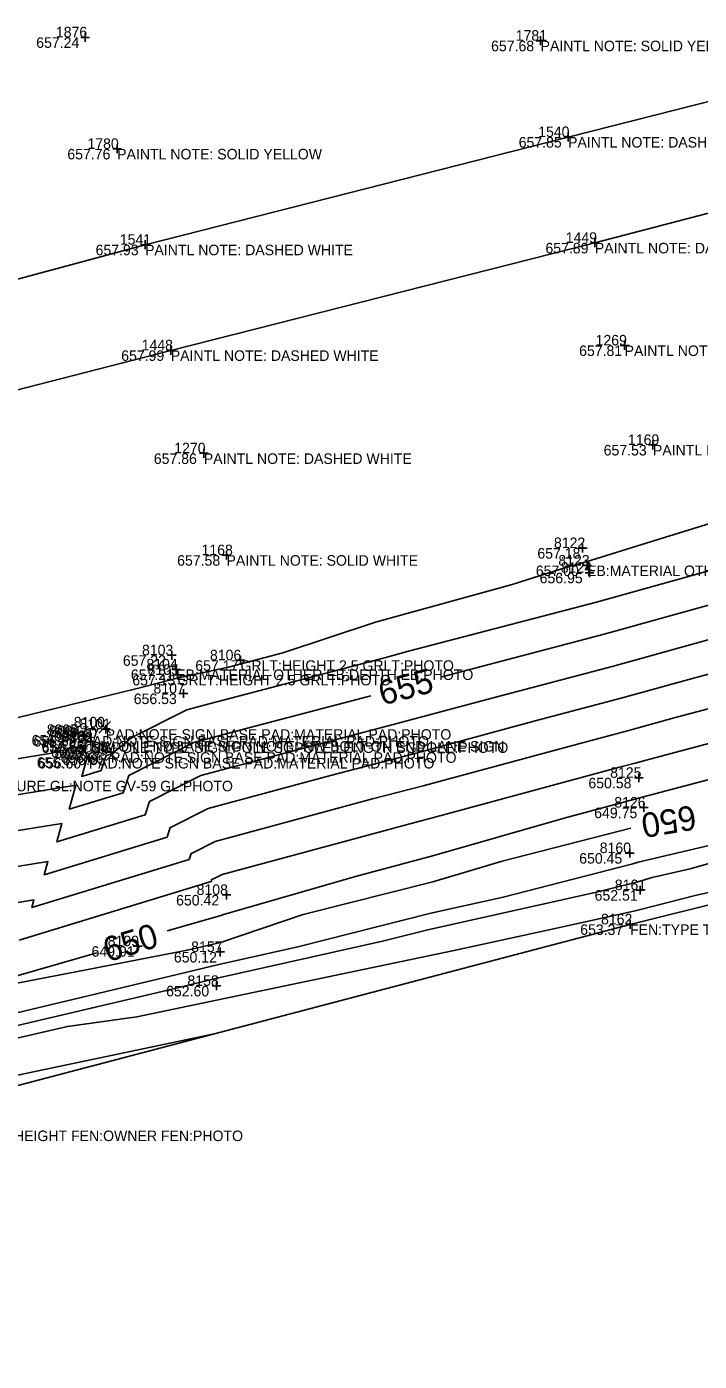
# Model space of a CAD drawing. Extents: x 2129350 to 2137777, y 657588 to 659885.
# Drawn here: x 2135436.6 to 2135513.3, y 659189.3 to 659341.4 of the extents above; entities that cross this region are included whole.
import ezdxf

# ---------------------------------------------------------------- set-up
doc = ezdxf.new("R2010")
doc.units = 0
for name, color, linetype in [('DT_X_Contour_Major', 7, 'Continuous'), ('DT_X_Contour_Minor', 7, 'Continuous'), ('DT_X_TIN_Hull', 7, 'Continuous'), ('PV_X_COP', 7, 'Continuous'), ('SV_X_Random_Point', 7, 'Continuous'), ('SV_X_Shot_Marker', 7, 'Continuous'), ('SV_X_Text_Comment', 7, 'Continuous'), ('SV_X_Text_Elevation', 7, 'Continuous'), ('SV_X_Text_Name', 7, 'Continuous')]:
    doc.layers.add(name, color=color, linetype=linetype)

msp = doc.modelspace()

# ---------------------------------------------------------------- linework, layer by layer
at = {"layer": 'DT_X_Contour_Major'}
for points in [[(2135580.47, 659293.47), (2135578.34, 659292.9), (2135573.68, 659291.58), (2135555.81, 659286.84), (2135549.53, 659285.07), (2135549.22, 659284.98), (2135543.27, 659283.4), (2135525.62, 659278.5), (2135518.73, 659276.67), (2135502.48, 659272.16), (2135484.98, 659267.57), (2135483.96, 659267.3)], [(2135475.84, 659265.13), (2135461.64, 659261.41), (2135455.68, 659259.81), (2135448.27, 659256.07), (2135448.25, 659256.06), (2135447.61, 659254.1), (2135441.47, 659252.22), (2135442.22, 659254.95), (2135431.48, 659253.22), (2135414.15, 659248.73), (2135407.35, 659246.59), (2135405.7, 659246.16), (2135403.86, 659245.46), (2135386.99, 659240.88), (2135384.73, 659239.96)], [(2135549.07, 659264.77), (2135544.67, 659263.6), (2135529.98, 659259.72), (2135521.37, 659257.43), (2135506.79, 659253.58), (2135497.92, 659251.2), (2135483.06, 659246.94), (2135474.1, 659244.55), (2135458.95, 659240.17), (2135458.89, 659240.15), (2135452.63, 659238.35)], [(2135444.61, 659235.87), (2135426.63, 659230.7), (2135443.39, 659233.93), (2135455.12, 659236.2), (2135458.7, 659237.05), (2135468.13, 659240.22), (2135482.91, 659243.93), (2135490.82, 659246.31), (2135505.51, 659250.06)]]:
    msp.add_lwpolyline(points, dxfattribs=at)
at = {"layer": 'DT_X_Contour_Minor'}
for points in [[(2135518.93, 659286.14), (2135505.67, 659282.04), (2135500.41, 659280.4), (2135497.59, 659279.61), (2135491.97, 659277.82), (2135476.38, 659273.52), (2135465.82, 659270.06), (2135459.63, 659268.4), (2135453.91, 659267.2), (2135449.04, 659265.95), (2135429.66, 659261.24)], [(2135521.49, 659281.35), (2135501.6, 659275.83), (2135480.16, 659270.22), (2135477.56, 659269.51), (2135456.84, 659264.09), (2135454.87, 659263.56), (2135448.61, 659260.4), (2135446.3, 659258.51), (2135445.66, 659258.35), (2135445.1, 659256.64), (2135442.89, 659255.96), (2135443.49, 659258.11), (2135443.29, 659258.84), (2135443.08, 659259.49), (2135439.43, 659258.6), (2135430.66, 659257.18)], [(2135515.97, 659271.98), (2135503.37, 659268.49), (2135489.79, 659264.93), (2135479.69, 659262.21), (2135466.45, 659258.74), (2135456.48, 659256.05), (2135450.68, 659253.12), (2135450.62, 659253.1), (2135450.11, 659251.57), (2135440.04, 659248.49), (2135440.63, 659250.6), (2135432.31, 659249.26)], [(2135527.85, 659271.19), (2135513.21, 659267.3), (2135504.25, 659264.82), (2135494.6, 659262.29), (2135480.75, 659258.55), (2135471.25, 659256.07), (2135457.29, 659252.3), (2135453.09, 659250.18), (2135452.99, 659250.15), (2135452.62, 659249.04), (2135438.62, 659244.75), (2135439.03, 659246.25), (2135433.13, 659245.3)], [(2135528.96, 659267.54), (2135510.45, 659262.62), (2135505.14, 659261.15), (2135499.42, 659259.65), (2135481.82, 659254.9), (2135476.06, 659253.39), (2135458.09, 659248.55), (2135455.5, 659247.23), (2135455.36, 659247.19), (2135455.13, 659246.5), (2135437.2, 659241.01), (2135437.44, 659241.9), (2135433.95, 659241.34)], [(2135530.07, 659263.88), (2135507.69, 659257.94), (2135506.02, 659257.47), (2135504.23, 659257), (2135482.88, 659251.24), (2135480.86, 659250.72), (2135458.9, 659244.79), (2135457.9, 659244.29), (2135457.73, 659244.23), (2135457.64, 659243.97), (2135435.77, 659237.28)], [(2135296.89, 659187.55), (2135314.76, 659193.03), (2135329.57, 659196.47), (2135335.15, 659197.94), (2135355.2, 659202.42), (2135358.46, 659202.93), (2135363, 659204.58), (2135364.98, 659205.3), (2135386.46, 659212.41), (2135389.44, 659213.3), (2135409.91, 659220), (2135410.93, 659220.31), (2135432.64, 659225.43), (2135434.18, 659225.81), (2135441.25, 659227.47), (2135449.19, 659228.55), (2135485.16, 659236.09), (2135496.02, 659238.45), (2135505.85, 659240.59), (2135506.61, 659240.78), (2135512.84, 659242.38), (2135567.94, 659254.64)], [(2135291.08, 659187.81), (2135304.14, 659191.21), (2135314.14, 659194.28), (2135322.43, 659196.2), (2135336.18, 659199.83), (2135349.96, 659202.91), (2135358.45, 659205.14), (2135361.13, 659206.05), (2135370.7, 659208.88), (2135384.76, 659213.54), (2135395.7, 659216.81), (2135408.47, 659220.99), (2135410.82, 659221.69), (2135424.46, 659224.91), (2135434.43, 659227.32), (2135452.7, 659231.61), (2135458.34, 659232.97), (2135477.2, 659237.17), (2135482.36, 659238.48), (2135501.6, 659242.75), (2135506.29, 659243.96), (2135507.93, 659244.42), (2135512.42, 659245.48), (2135532.33, 659251.21)], [(2135271.93, 659184.59), (2135290.87, 659189.52), (2135311.4, 659194.87), (2135313.53, 659195.53), (2135315.3, 659195.94), (2135337.22, 659201.72), (2135340.35, 659202.42), (2135358.37, 659207.17), (2135359.01, 659207.38), (2135378.45, 659213.14), (2135383.05, 659214.67), (2135401.97, 659220.32), (2135407.04, 659221.98), (2135410.71, 659223.08), (2135416.29, 659224.39), (2135434.69, 659228.83), (2135442.84, 659230.75), (2135458.51, 659234.52), (2135467.54, 659236.53), (2135482.71, 659240.39), (2135490.94, 659242.21), (2135505.72, 659246.01), (2135506.33, 659246.18), (2135521.05, 659249.65)], [(2135458.2, 659226.68), (2135428.48, 659220.45), (2135423.71, 659219.8), (2135412.39, 659218.25), (2135401.92, 659213.84), (2135368.93, 659202.69)]]:
    msp.add_lwpolyline(points, dxfattribs=at)
at = {"layer": 'DT_X_TIN_Hull'}
msp.add_lwpolyline([(2134339.8, 658900.97), (2134383.27, 658929.14), (2134438.63, 658944.81), (2134484.26, 658949.93), (2134535.84, 658964.93), (2134589.33, 658980.68), (2134684.69, 659007.18), (2134781.08, 659033.65), (2134834.81, 659047.4), (2134874.97, 659059.96), (2134937.76, 659078.48), (2134974.62, 659089.26), (2135069.17, 659114.77), (2135119.62, 659129.04), (2135174.31, 659143.84), (2135216.92, 659155.82), (2135278.77, 659175.41), (2135358.06, 659199.71), (2135416.07, 659215.59), (2135505.42, 659239.1), (2135573.46, 659256.02)], dxfattribs=at)
at = {"layer": 'PV_X_COP'}
for points in [[(2135547.18, 659341.2), (2135498.35, 659328.82), (2135450.11, 659316.55), (2135401.76, 659303.54), (2135353.15, 659290.59), (2135304.88, 659278), (2135256.42, 659265.47), (2135208.54, 659251.89), (2135160.11, 659238.72), (2135111.86, 659225.57), (2135063.97, 659212.65), (2135015.7, 659199.59)], [(2134536.41, 659055.93), (2134584.63, 659068.49), (2134632.85, 659082.56), (2134681.18, 659095.41), (2134729.3, 659108.49), (2134777.5, 659121.73), (2134825.62, 659134.79), (2134874.04, 659148.15), (2134922.3, 659161.49), (2134970.42, 659174.45), (2135018.69, 659187.56), (2135066.93, 659200.99), (2135115.08, 659213.86), (2135163, 659227.16), (2135211.7, 659240.81), (2135259.71, 659253.66), (2135307.87, 659266.85), (2135356.61, 659279.29), (2135404.78, 659292.12), (2135453.04, 659304.51), (2135501.4, 659316.76), (2135549.86, 659329.4)]]:
    msp.add_lwpolyline(points, dxfattribs=at)
at = {"layer": 'SV_X_Random_Point'}
for p, q in [((2135444.82, 659260.88), (2135446.16, 659262.21)), ((2135444.82, 659262.21), (2135446.16, 659260.88)), ((2135442.14, 659260.01), (2135443.48, 659261.35)), ((2135442.14, 659261.35), (2135443.48, 659260.01)), ((2135442.72, 659257.47), (2135444.06, 659258.81)), ((2135442.72, 659258.81), (2135444.06, 659257.47)), ((2135445.66, 659257.78), (2135447, 659259.12)), ((2135445.66, 659259.12), (2135447, 659257.78))]:
    msp.add_line(p, q, dxfattribs=at)
at = {"layer": 'SV_X_Shot_Marker'}
for p, q in [((2135442.79, 659340.18), (2135443.79, 659340.18)), ((2135443.29, 659340.68), (2135443.29, 659339.68)), ((2135443.29, 659340.18), (2135443.29, 659340.18)), ((2135494.72, 659339.8), (2135495.72, 659339.8)), ((2135495.22, 659340.3), (2135495.22, 659339.3)), ((2135495.22, 659339.8), (2135495.22, 659339.8)), ((2135497.85, 659328.82), (2135498.85, 659328.82)), ((2135498.35, 659329.32), (2135498.35, 659328.32)), ((2135498.35, 659328.82), (2135498.35, 659328.82)), ((2135446.43, 659327.47), (2135447.43, 659327.47)), ((2135446.93, 659327.97), (2135446.93, 659326.97)), ((2135446.93, 659327.47), (2135446.93, 659327.47)), ((2135449.61, 659316.55), (2135450.61, 659316.55)), ((2135450.11, 659317.05), (2135450.11, 659316.05)), ((2135450.11, 659316.55), (2135450.11, 659316.55)), ((2135500.9, 659316.76), (2135501.9, 659316.76)), ((2135501.4, 659317.26), (2135501.4, 659316.26)), ((2135501.4, 659316.76), (2135501.4, 659316.76)), ((2135452.54, 659304.51), (2135453.54, 659304.51)), ((2135453.04, 659305.01), (2135453.04, 659304.01)), ((2135453.04, 659304.51), (2135453.04, 659304.51)), ((2135504.3, 659305.07), (2135505.3, 659305.07)), ((2135504.8, 659305.57), (2135504.8, 659304.57)), ((2135504.8, 659305.07), (2135504.8, 659305.07)), ((2135507.53, 659293.73), (2135508.53, 659293.73)), ((2135508.03, 659294.23), (2135508.03, 659293.23)), ((2135508.03, 659293.73), (2135508.03, 659293.73)), ((2135456.31, 659292.78), (2135457.31, 659292.78)), ((2135456.81, 659293.28), (2135456.81, 659292.28)), ((2135456.81, 659292.78), (2135456.81, 659292.78)), ((2135459.4, 659281.67), (2135459.4, 659280.67)), ((2135499.51, 659281.98), (2135500.51, 659281.98)), ((2135500.01, 659282.48), (2135500.01, 659281.48)), ((2135500.01, 659281.98), (2135500.01, 659281.98)), ((2135458.9, 659281.17), (2135459.9, 659281.17)), ((2135459.4, 659281.17), (2135459.4, 659281.17)), ((2135500.51, 659280.48), (2135500.51, 659279.48)), ((2135500.01, 659279.98), (2135501.01, 659279.98)), ((2135500.29, 659279.17), (2135501.29, 659279.17)), ((2135500.51, 659279.98), (2135500.51, 659279.98)), ((2135500.79, 659279.67), (2135500.79, 659278.67)), ((2135500.79, 659279.17), (2135500.79, 659279.17)), ((2135452.67, 659269.76), (2135453.67, 659269.76)), ((2135453.17, 659270.26), (2135453.17, 659269.26)), ((2135453.17, 659269.76), (2135453.17, 659269.76)), ((2135460.99, 659269.69), (2135460.99, 659268.69)), ((2135453.16, 659268.15), (2135454.16, 659268.15)), ((2135453.66, 659268.65), (2135453.66, 659267.65)), ((2135453.66, 659268.15), (2135453.66, 659268.15)), ((2135453.81, 659268.03), (2135453.81, 659267.03)), ((2135460.49, 659269.19), (2135461.49, 659269.19)), ((2135460.99, 659269.19), (2135460.99, 659269.19)), ((2135453.31, 659267.53), (2135454.31, 659267.53)), ((2135453.81, 659267.53), (2135453.81, 659267.53)), ((2135453.98, 659265.4), (2135454.98, 659265.4)), ((2135454.48, 659265.9), (2135454.48, 659264.9)), ((2135454.48, 659265.4), (2135454.48, 659265.4)), ((2135445.62, 659261.84), (2135445.62, 659260.84)), ((2135442.57, 659260.55), (2135443.57, 659260.55)), ((2135443.07, 659261.05), (2135443.07, 659260.05)), ((2135443.07, 659260.55), (2135443.07, 659260.55)), ((2135443.93, 659260.49), (2135443.93, 659259.49)), ((2135445.12, 659261.34), (2135446.12, 659261.34)), ((2135445.62, 659261.34), (2135445.62, 659261.34)), ((2135443.43, 659259.99), (2135444.43, 659259.99)), ((2135443.93, 659259.99), (2135443.93, 659259.99)), ((2135446.22, 659259.21), (2135446.22, 659258.21)), ((2135443.19, 659258.06), (2135444.19, 659258.06)), ((2135443.69, 659258.56), (2135443.69, 659257.56)), ((2135443.69, 659258.06), (2135443.69, 659258.06)), ((2135445.72, 659258.71), (2135446.72, 659258.71)), ((2135446.22, 659258.71), (2135446.22, 659258.71)), ((2135505.93, 659255.8), (2135506.93, 659255.8)), ((2135506.43, 659256.3), (2135506.43, 659255.3)), ((2135506.43, 659255.8), (2135506.43, 659255.8)), ((2135506.98, 659252.91), (2135506.98, 659251.91)), ((2135506.48, 659252.41), (2135507.48, 659252.41)), ((2135506.98, 659252.41), (2135506.98, 659252.41)), ((2135504.88, 659247.22), (2135505.88, 659247.22)), ((2135505.38, 659247.72), (2135505.38, 659246.72)), ((2135505.38, 659247.22), (2135505.38, 659247.22)), ((2135458.9, 659242.45), (2135459.9, 659242.45)), ((2135459.4, 659242.95), (2135459.4, 659241.95)), ((2135459.4, 659242.45), (2135459.4, 659242.45)), ((2135506.06, 659243), (2135507.06, 659243)), ((2135506.56, 659243.5), (2135506.56, 659242.5)), ((2135506.56, 659243), (2135506.56, 659243)), ((2135504.92, 659239.1), (2135505.92, 659239.1)), ((2135505.42, 659239.6), (2135505.42, 659238.6)), ((2135505.42, 659239.1), (2135505.42, 659239.1)), ((2135448.77, 659236.61), (2135449.77, 659236.61)), ((2135449.27, 659237.11), (2135449.27, 659236.11)), ((2135449.27, 659236.61), (2135449.27, 659236.61)), ((2135458.17, 659235.95), (2135459.17, 659235.95)), ((2135458.67, 659236.45), (2135458.67, 659235.45)), ((2135458.67, 659235.95), (2135458.67, 659235.95)), ((2135457.75, 659232.09), (2135458.75, 659232.09)), ((2135458.25, 659232.59), (2135458.25, 659231.59)), ((2135458.25, 659232.09), (2135458.25, 659232.09))]:
    msp.add_line(p, q, dxfattribs=at)

# ---------------------------------------------------------------- texts
at = {"layer": 'DT_X_Contour_Major'}
for s, rotation, p in [('655', 14.9516, (2135477.17, 659264.02)), ('650', 189.4123, (2135512.7, 659252.71)), ('650', 17.1665, (2135445.86, 659234.77))]:
    msp.add_text(s, height=2.8, rotation=rotation, dxfattribs=at).set_placement(p)
at = {"layer": 'SV_X_Text_Comment'}
for s, p in [('PAINTL NOTE: SOLID YELLOW', (2135495.22, 659338.6)), ('PAINTL NOTE: DASHED WHITE', (2135498.35, 659327.62)), ('PAINTL NOTE: SOLID YELLOW', (2135446.93, 659326.27)), ('PAINTL NOTE: DASHED WHITE', (2135450.11, 659315.35)), ('PAINTL NOTE: DASHED WHITE', (2135501.4, 659315.56)), ('PAINTL NOTE: DASHED WHITE', (2135453.04, 659303.31)), ('PAINTL NOTE: DASHED WHITE', (2135504.8, 659303.87)), ('PAINTL NOTE: SOLID WHITE', (2135508.03, 659292.53)), ('PAINTL NOTE: DASHED WHITE', (2135456.81, 659291.57)), ('PAINTL NOTE: SOLID WHITE', (2135459.4, 659279.97)), ('EB:MATERIAL OTHER EB:DEPTH EB:PHOTO', (2135500.51, 659278.79)), ('EB:MATERIAL OTHER EB:DEPTH EB:PHOTO', (2135453.66, 659266.95)), ('GRLT:HEIGHT 2.5 GRLT:PHOTO', (2135460.99, 659267.99)), ('GRLT:HEIGHT 2.5 GRLT:PHOTO', (2135453.81, 659266.33)), ('PAD:NOTE SIGN BASE PAD:MATERIAL PAD:PHOTO', (2135443.07, 659259.36)), ('PAD:NOTE SIGN BASE PAD:MATERIAL PAD:PHOTO', (2135445.62, 659260.14)), ('NW ON END LANE SIGN NOTE: NW BOLT ON END LANE SIGN', (2135443.93, 659258.79)), ('SGPOLE:TYPE SIGN POLE SGPOLE:LENGTH SGPOLE:PHOTO', (2135444, 659258.64)), ('PAD:NOTE SIGN BASE PAD:MATERIAL PAD:PHOTO', (2135446.22, 659257.51)), ('PAD:NOTE SIGN BASE PAD:MATERIAL PAD:PHOTO', (2135443.69, 659256.86)), ('GL:SIZE 8 GL:MATERIAL STEEL GL:PRESSURE GL:NOTE GV-59 GL:PHOTO', (2135402.88, 659254.26)), ('FEN:TYPE TYPE CL FEN:HEIGHT FEN:OWNER FEN:PHOTO', (2135505.42, 659237.9)), ('FEN:TYPE TYPE CL FEN:HEIGHT FEN:OWNER FEN:PHOTO', (2135416.08, 659214.4))]:
    msp.add_text(s, height=1.2, dxfattribs=at).set_placement(p)
at = {"layer": 'SV_X_Text_Elevation'}
for s, p in [('657.24', (2135437.7, 659338.98)), ('657.68', (2135489.57, 659338.6)), ('657.85', (2135492.72, 659327.62)), ('657.76', (2135441.25, 659326.27)), ('657.93', (2135444.47, 659315.35)), ('657.89', (2135495.77, 659315.56)), ('657.99', (2135447.39, 659303.31)), ('657.81', (2135499.61, 659303.87)), ('657.53', (2135502.41, 659292.53)), ('657.86', (2135451.11, 659291.57)), ('657.18', (2135494.85, 659280.78)), ('657.58', (2135453.77, 659279.97)), ('657.00', (2135494.67, 659278.79)), ('656.95', (2135495.11, 659277.97)), ('657.22', (2135447.58, 659268.56)), ('657.21', (2135448.49, 659266.95)), ('657.17', (2135455.84, 659267.99)), ('657.13', (2135448.66, 659266.33)), ('656.53', (2135448.82, 659264.2)), ('656.27', (2135437.17, 659259.48)), ('656.69', (2135437.38, 659259.36)), ('656.40', (2135439.72, 659260.34)), ('656.67', (2135439.94, 659260.14)), ('657.65', (2135438.29, 659258.79)), ('656.65', (2135438.32, 659258.64)), ('656.66', (2135440.47, 659257.51)), ('655.77', (2135437.77, 659256.94)), ('656.60', (2135437.91, 659256.86)), ('655.85', (2135440.69, 659257.25)), ('650.58', (2135500.67, 659254.6)), ('649.75', (2135501.33, 659251.2)), ('650.45', (2135499.62, 659246.02)), ('650.42', (2135453.65, 659241.25)), ('652.51', (2135501.38, 659241.8)), ('653.37', (2135499.74, 659237.9)), ('649.91', (2135444.01, 659235.41)), ('650.12', (2135453.4, 659234.75)), ('652.60', (2135452.51, 659230.89))]:
    msp.add_text(s, height=1.2, dxfattribs=at).set_placement(p)
at = {"layer": 'SV_X_Text_Name'}
for s, p in [('1876', (2135439.94, 659340.18)), ('1781', (2135492.38, 659339.8)), ('1780', (2135443.54, 659327.47)), ('1540', (2135494.94, 659328.82)), ('1541', (2135447.23, 659316.55)), ('1449', (2135498.08, 659316.76)), ('1269', (2135501.49, 659305.07)), ('1448', (2135449.72, 659304.51)), ('1270', (2135453.44, 659292.78)), ('1169', (2135505.18, 659293.73)), ('8122', (2135496.74, 659281.98)), ('1168', (2135456.55, 659281.17)), ('8123', (2135497.24, 659279.98)), ('8124', (2135497.52, 659279.17)), ('8103', (2135449.76, 659269.76)), ('8106', (2135457.51, 659269.19)), ('8104', (2135450.26, 659268.15)), ('8105', (2135450.4, 659267.53)), ('8107', (2135451.07, 659265.4)), ('8095', (2135438.91, 659260.68)), ('8094', (2135439.17, 659260.55)), ('8100', (2135441.97, 659261.54)), ('8101', (2135442.64, 659261.34)), ('30026', (2135438.82, 659259.99)), ('8102', (2135440.6, 659259.84)), ('8096', (2135439.41, 659258.14)), ('8097', (2135439.79, 659258.06)), ('8098', (2135442.31, 659258.71)), ('8099', (2135442.42, 659258.45)), ('8125', (2135503.15, 659255.8)), ('8126', (2135503.62, 659252.41)), ('8160', (2135501.96, 659247.22)), ('8108', (2135455.99, 659242.45)), ('8161', (2135503.68, 659243)), ('8162', (2135502.11, 659239.1)), ('8109', (2135445.85, 659236.61)), ('8157', (2135455.37, 659235.95)), ('8158', (2135454.94, 659232.09))]:
    msp.add_text(s, height=1.2, dxfattribs=at).set_placement(p)

doc.saveas('drawing.dxf')
